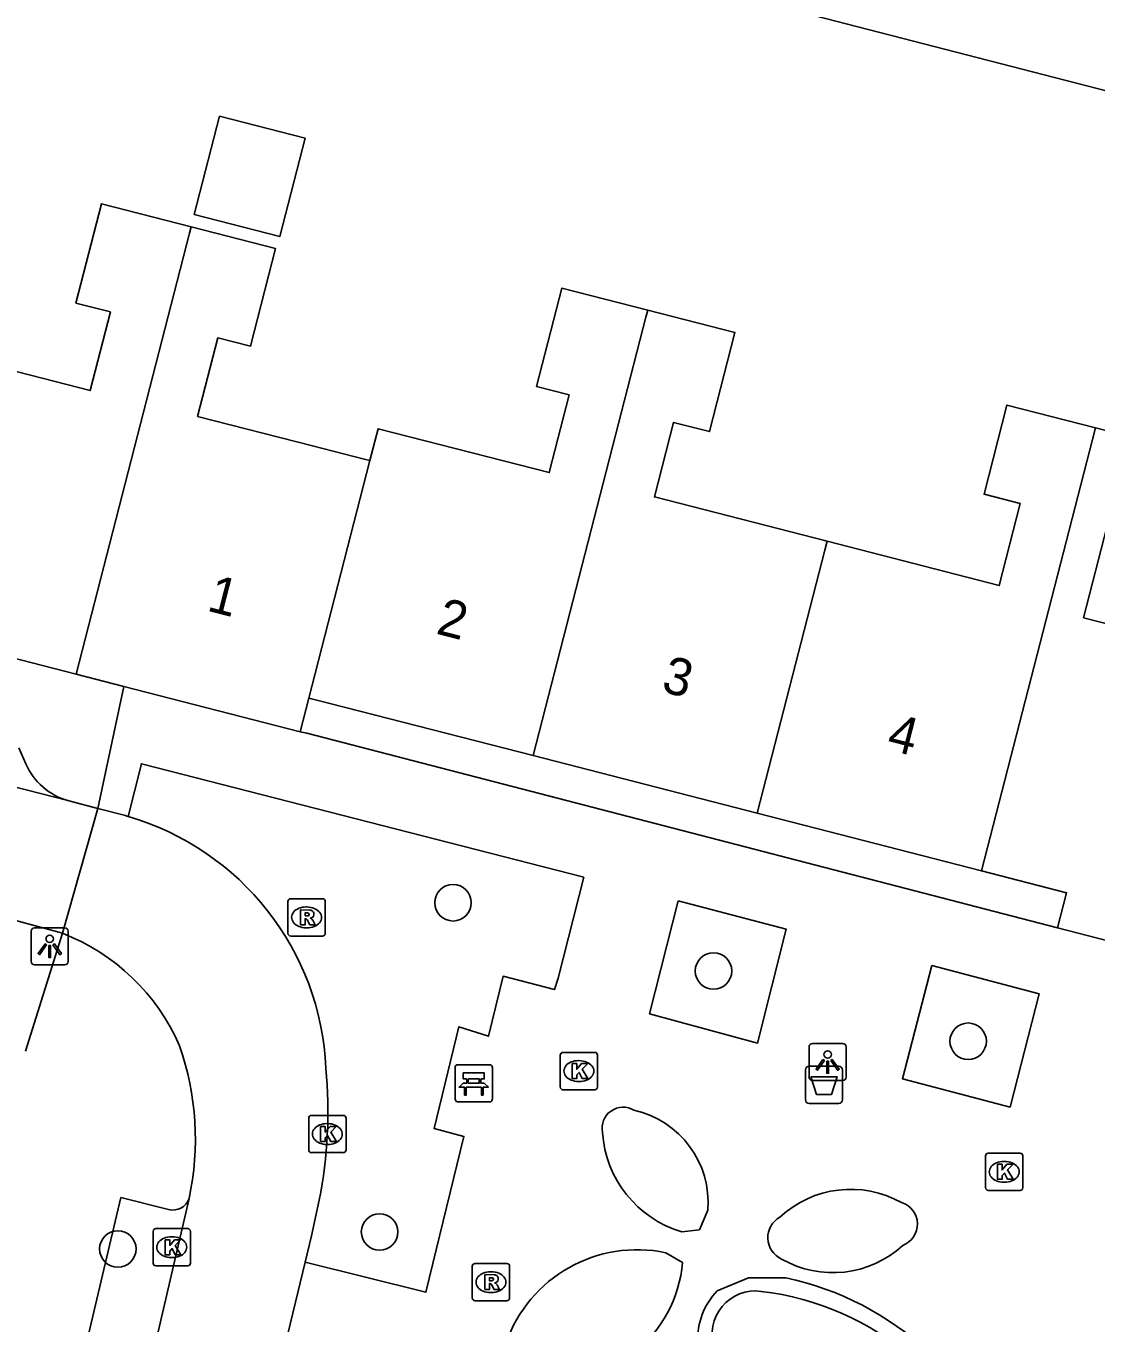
# Model space of a CAD drawing. Extents: x 158352 to 159489, y 383828 to 384597.
# Drawn here: x 159280.27 to 159308.97, y 384393.49 to 384428.29 of the extents above; entities that cross this region are included whole.
import ezdxf

# ---------------------------------------------------------------- set-up
doc = ezdxf.new("R2010")
doc.units = 0
for name, color, linetype in [('IMGEO_Afvalbak', 7, 'Continuous'), ('IMGEO_Bank', 7, 'Continuous'), ('IMGEO_Boom', 7, 'Continuous'), ('IMGEO_Kolk', 7, 'Continuous'), ('IMGEO_Lichtpunt', 7, 'Continuous'), ('IMGEO_Pand', 7, 'Continuous'), ('IMGEO_Pand_nummerreeks', 7, 'Continuous'), ('IMGEO_Rijbaan_lokaal_open', 7, 'Continuous'), ('IMGEO_Rioolput', 7, 'Continuous'), ('IMGEO_Voetpad_gesloten', 7, 'Continuous'), ('IMGEO_Voetpad_open', 7, 'Continuous')]:
    doc.layers.add(name, color=color, linetype=linetype)

msp = doc.modelspace()

# ---------------------------------------------------------------- linework, layer by layer
at = {"layer": 'IMGEO_Afvalbak'}
for p, q in [((159301.275, 384400.382), (159302.065, 384400.382)), ((159302.065, 384400.382), (159301.275, 384400.382)), ((159301.175, 384399.482), (159301.175, 384400.282)), ((159301.175, 384400.282), (159301.175, 384399.482)), ((159302.165, 384400.282), (159302.165, 384399.482)), ((159302.165, 384399.482), (159302.165, 384400.282)), ((159302.065, 384399.382), (159301.275, 384399.382)), ((159301.275, 384399.382), (159302.065, 384399.382))]:
    msp.add_line(p, q, dxfattribs=at)
msp.add_lwpolyline([(159301.318, 384400.096), (159302.022, 384400.096), (159301.873, 384399.626), (159301.467, 384399.626), (159301.318, 384400.096)], dxfattribs=at)
for centre, start, end in [((159301.275, 384400.282), 90, 180), ((159301.275, 384400.282), 90, 180), ((159302.065, 384400.282), 0, 90), ((159302.065, 384400.282), 360, 90), ((159301.275, 384399.482), 180, 270), ((159301.275, 384399.482), 180, 270), ((159302.065, 384399.482), 270, 0), ((159302.065, 384399.482), 270, 0)]:
    msp.add_arc(centre, 0.1, start, end, dxfattribs=at)
at = {"layer": 'IMGEO_Bank'}
for p, q in [((159291.781, 384399.497), (159291.781, 384400.338)), ((159291.781, 384400.338), (159291.781, 384399.497)), ((159291.856, 384400.422), (159292.697, 384400.422)), ((159292.697, 384400.422), (159291.856, 384400.422)), ((159292.781, 384400.347), (159292.781, 384399.506)), ((159292.781, 384399.506), (159292.781, 384400.347)), ((159292.09, 384399.928), (159292.09, 384400.034)), ((159292.134, 384400.034), (159292.134, 384399.928)), ((159292.422, 384400.04), (159292.14, 384400.04)), ((159292.428, 384399.928), (159292.428, 384400.034)), ((159292.472, 384400.034), (159292.472, 384399.928)), ((159292.478, 384399.82), (159292.085, 384399.82)), ((159292.14, 384399.922), (159292.422, 384399.922)), ((159292.706, 384399.422), (159291.865, 384399.422)), ((159291.865, 384399.422), (159292.706, 384399.422))]:
    msp.add_line(p, q, dxfattribs=at)
for points in [[(159292.084, 384400.04), (159291.998, 384400.04), (159291.998, 384400.201), (159292.561, 384400.201), (159292.561, 384400.04), (159292.478, 384400.04)], [(159292.028, 384399.82), (159291.886, 384399.82), (159291.998, 384399.922), (159292.084, 384399.922)], [(159292.078, 384399.813), (159292.078, 384399.606), (159292.035, 384399.606), (159292.035, 384399.813)], [(159292.478, 384399.922), (159292.561, 384399.922), (159292.673, 384399.82), (159292.534, 384399.82)], [(159292.528, 384399.813), (159292.528, 384399.606), (159292.484, 384399.606), (159292.484, 384399.813)]]:
    msp.add_lwpolyline(points, dxfattribs=at)
for centre, radius, start, end in [((159291.859, 384400.344), 0.0779, 92.4484, 184.2845), ((159291.859, 384400.344), 0.0779, 92.4484, 184.2845), ((159292.703, 384400.344), 0.0779, 2.4484, 94.2845), ((159292.703, 384400.344), 0.0779, 2.4484, 94.2845), ((159292.083, 384400.033), 0.00671, 2.8957, 87.1043), ((159292.14, 384400.033), 0.00671, 92.8957, 177.1043), ((159292.422, 384400.033), 0.00671, 2.8957, 87.1043), ((159292.479, 384400.033), 0.00671, 92.8957, 177.1043), ((159292.028, 384399.813), 0.00671, 2.8957, 87.1043), ((159292.085, 384399.813), 0.00671, 92.8957, 177.1043), ((159292.083, 384399.929), 0.00671, 272.8957, 357.1043), ((159292.14, 384399.929), 0.00671, 182.8957, 267.1043), ((159292.422, 384399.929), 0.00671, 272.8957, 357.1043), ((159292.479, 384399.929), 0.00671, 182.8957, 267.1043), ((159292.477, 384399.813), 0.00671, 2.8957, 87.1043), ((159292.534, 384399.813), 0.00671, 92.8957, 177.1043), ((159291.859, 384399.5), 0.0779, 182.4484, 274.2845), ((159291.859, 384399.5), 0.0779, 182.4484, 274.2845), ((159292.703, 384399.5), 0.0779, 272.4484, 4.2845), ((159292.703, 384399.5), 0.0779, 272.4484, 4.2845)]:
    msp.add_arc(centre, radius, start, end, dxfattribs=at)
at = {"layer": 'IMGEO_Boom'}
for centre in [(159291.725, 384404.765), (159298.709, 384402.935), (159305.537, 384401.051), (159289.754, 384395.934), (159282.736, 384395.479)]:
    msp.add_circle(centre, 0.489, dxfattribs=at)
at = {"layer": 'IMGEO_Kolk'}
for p, q in [((159294.672, 384400.751), (159295.524, 384400.751)), ((159294.597, 384399.825), (159294.597, 384400.677)), ((159295.085, 384400.531), (159295.11, 384400.531)), ((159295.598, 384400.677), (159295.598, 384399.825)), ((159295.524, 384399.751), (159294.672, 384399.751)), ((159295.108, 384399.971), (159295.083, 384399.971)), ((159287.853, 384398.136), (159287.853, 384398.988)), ((159287.928, 384399.062), (159288.78, 384399.062)), ((159288.854, 384398.988), (159288.854, 384398.136)), ((159288.341, 384398.842), (159288.366, 384398.842)), ((159288.364, 384398.282), (159288.339, 384398.282)), ((159288.78, 384398.062), (159287.928, 384398.062)), ((159306.002, 384397.123), (159306.002, 384397.975)), ((159306.077, 384398.049), (159306.929, 384398.049)), ((159307.003, 384397.975), (159307.003, 384397.123)), ((159306.49, 384397.829), (159306.515, 384397.829)), ((159306.513, 384397.269), (159306.488, 384397.269)), ((159306.929, 384397.049), (159306.077, 384397.049)), ((159283.682, 384395.099), (159283.682, 384395.951)), ((159283.757, 384396.025), (159284.609, 384396.025)), ((159284.683, 384395.951), (159284.683, 384395.099)), ((159284.17, 384395.805), (159284.195, 384395.805)), ((159284.193, 384395.245), (159284.168, 384395.245)), ((159284.609, 384395.025), (159283.757, 384395.025))]:
    msp.add_line(p, q, dxfattribs=at)
for points in [[(159294.672, 384400.751), (159295.524, 384400.751)], [(159294.597, 384399.825), (159294.597, 384400.677)], [(159294.918, 384400.451), (159295.041, 384400.451), (159295.041, 384400.3), (159295.171, 384400.451), (159295.335, 384400.451), (159295.189, 384400.3), (159295.342, 384400.051), (159295.19, 384400.051), (159295.105, 384400.215), (159295.041, 384400.148), (159295.041, 384400.051), (159294.918, 384400.051), (159294.918, 384400.451)], [(159295.598, 384400.677), (159295.598, 384399.825)], [(159295.524, 384399.751), (159294.672, 384399.751)], [(159287.853, 384398.136), (159287.853, 384398.988)], [(159287.928, 384399.062), (159288.78, 384399.062)], [(159288.854, 384398.988), (159288.854, 384398.136)], [(159288.174, 384398.762), (159288.297, 384398.762), (159288.297, 384398.611), (159288.427, 384398.762), (159288.591, 384398.762), (159288.445, 384398.611), (159288.598, 384398.362), (159288.446, 384398.362), (159288.361, 384398.526), (159288.297, 384398.459), (159288.297, 384398.362), (159288.174, 384398.362), (159288.174, 384398.762)], [(159288.78, 384398.062), (159287.928, 384398.062)], [(159306.002, 384397.123), (159306.002, 384397.975)], [(159306.077, 384398.049), (159306.929, 384398.049)], [(159307.003, 384397.975), (159307.003, 384397.123)], [(159306.323, 384397.749), (159306.446, 384397.749), (159306.446, 384397.598), (159306.576, 384397.749), (159306.74, 384397.749), (159306.594, 384397.598), (159306.747, 384397.349), (159306.595, 384397.349), (159306.51, 384397.513), (159306.446, 384397.446), (159306.446, 384397.349), (159306.323, 384397.349), (159306.323, 384397.749)], [(159306.929, 384397.049), (159306.077, 384397.049)], [(159283.682, 384395.099), (159283.682, 384395.951)], [(159283.757, 384396.025), (159284.609, 384396.025)], [(159284.683, 384395.951), (159284.683, 384395.099)], [(159284.003, 384395.725), (159284.126, 384395.725), (159284.126, 384395.574), (159284.256, 384395.725), (159284.42, 384395.725), (159284.274, 384395.574), (159284.427, 384395.325), (159284.275, 384395.325), (159284.19, 384395.489), (159284.126, 384395.422), (159284.126, 384395.325), (159284.003, 384395.325), (159284.003, 384395.725)], [(159284.609, 384395.025), (159283.757, 384395.025)]]:
    msp.add_lwpolyline(points, dxfattribs=at)
for centre, start, end in [((159294.674, 384400.675), 91.552, 178.448), ((159294.674, 384400.675), 91.552, 178.448), ((159295.522, 384400.675), 1.552, 88.448), ((159295.522, 384400.675), 1.552, 88.448), ((159294.674, 384399.827), 181.552, 268.448), ((159294.674, 384399.827), 181.552, 268.448), ((159295.522, 384399.827), 271.552, 358.448), ((159295.522, 384399.827), 271.552, 358.448), ((159287.93, 384398.986), 91.552, 178.448), ((159287.93, 384398.986), 91.552, 178.448), ((159288.778, 384398.986), 1.552, 88.448), ((159288.778, 384398.986), 1.552, 88.448), ((159287.93, 384398.138), 181.552, 268.448), ((159287.93, 384398.138), 181.552, 268.448), ((159288.778, 384398.138), 271.552, 358.448), ((159288.778, 384398.138), 271.552, 358.448), ((159306.079, 384397.973), 91.552, 178.448), ((159306.079, 384397.973), 91.552, 178.448), ((159306.927, 384397.973), 1.552, 88.448), ((159306.927, 384397.973), 1.552, 88.448), ((159306.079, 384397.125), 181.552, 268.448), ((159306.079, 384397.125), 181.552, 268.448), ((159306.927, 384397.125), 271.552, 358.448), ((159306.927, 384397.125), 271.552, 358.448), ((159283.759, 384395.949), 91.552, 178.448), ((159283.759, 384395.949), 91.552, 178.448), ((159284.607, 384395.949), 1.552, 88.448), ((159284.607, 384395.949), 1.552, 88.448), ((159283.759, 384395.101), 181.552, 268.448), ((159283.759, 384395.101), 181.552, 268.448), ((159284.607, 384395.101), 271.552, 358.448), ((159284.607, 384395.101), 271.552, 358.448)]:
    msp.add_arc(centre, 0.0765, start, end, dxfattribs=at)
for centre, major_axis, ratio, start_param, end_param in [((159295.084, 384400.251), (-0.387, 0.002), 0.722429, 4.712389, 7.853982), ((159295.109, 384400.251), (-0.39, 0.002), 0.717154, 1.570796, 4.712389), ((159288.34, 384398.562), (-0.387, 0.002), 0.722429, 4.712389, 7.853982), ((159288.365, 384398.562), (-0.39, 0.002), 0.717154, 1.570796, 4.712389), ((159306.489, 384397.549), (-0.387, 0.002), 0.722429, 4.712389, 7.853982), ((159306.514, 384397.549), (-0.39, 0.002), 0.717154, 1.570796, 4.712389), ((159284.169, 384395.525), (-0.387, 0.002), 0.722429, 4.712389, 7.853982), ((159284.194, 384395.525), (-0.39, 0.002), 0.717154, 1.570796, 4.712389)]:
    msp.add_ellipse(centre, major_axis=major_axis, ratio=ratio, start_param=start_param, end_param=end_param, dxfattribs=at)
at = {"layer": 'IMGEO_Lichtpunt'}
for p, q in [((159280.41, 384403.999), (159280.41, 384403.192)), ((159280.41, 384403.999), (159280.41, 384403.192)), ((159281.312, 384404.094), (159280.504, 384404.094)), ((159281.312, 384404.094), (159280.504, 384404.094)), ((159281.406, 384403.192), (159281.406, 384403.999)), ((159281.406, 384403.192), (159281.406, 384403.999)), ((159280.504, 384403.098), (159281.312, 384403.098)), ((159280.504, 384403.098), (159281.312, 384403.098)), ((159301.27, 384400.897), (159301.27, 384400.09)), ((159301.27, 384400.897), (159301.27, 384400.09)), ((159302.172, 384400.992), (159301.364, 384400.992)), ((159302.172, 384400.992), (159301.364, 384400.992)), ((159302.266, 384400.09), (159302.266, 384400.897)), ((159302.266, 384400.09), (159302.266, 384400.897)), ((159301.364, 384399.996), (159302.172, 384399.996)), ((159301.364, 384399.996), (159302.172, 384399.996))]:
    msp.add_line(p, q, dxfattribs=at)
for points in [[(159280.784, 384403.663), (159280.823, 384403.635), (159280.635, 384403.373), (159280.597, 384403.4), (159280.784, 384403.663)], [(159280.886, 384403.615), (159280.933, 384403.615), (159280.933, 384403.293), (159280.886, 384403.293), (159280.886, 384403.615)], [(159280.996, 384403.635), (159281.034, 384403.662), (159281.221, 384403.4), (159281.182, 384403.372), (159280.996, 384403.635)], [(159301.644, 384400.561), (159301.683, 384400.533), (159301.495, 384400.271), (159301.457, 384400.298), (159301.644, 384400.561)], [(159301.746, 384400.513), (159301.793, 384400.513), (159301.793, 384400.191), (159301.746, 384400.191), (159301.746, 384400.513)], [(159301.856, 384400.533), (159301.894, 384400.56), (159302.081, 384400.298), (159302.042, 384400.27), (159301.856, 384400.533)]]:
    msp.add_lwpolyline(points, dxfattribs=at)
for centre in [(159280.909, 384403.797), (159301.769, 384400.695)]:
    msp.add_circle(centre, 0.0994, dxfattribs=at)
for centre, start, end in [((159280.504, 384403.999), 90, 180), ((159280.504, 384403.999), 90, 180), ((159281.312, 384403.999), 0, 90), ((159281.312, 384403.999), 0, 90), ((159280.504, 384403.192), 180, 270), ((159280.504, 384403.192), 180, 270), ((159281.312, 384403.192), 270, 0), ((159281.312, 384403.192), 270, 360), ((159301.364, 384400.897), 90, 180), ((159301.364, 384400.897), 90, 180), ((159302.172, 384400.897), 0, 90), ((159302.172, 384400.897), 0, 90), ((159301.364, 384400.09), 180, 270), ((159301.364, 384400.09), 180, 270), ((159302.172, 384400.09), 270, 0), ((159302.172, 384400.09), 270, 360)]:
    msp.add_arc(centre, 0.0946, start, end, dxfattribs=at)
at = {"layer": 'IMGEO_Pand'}
for points in [[(159287.756, 384425.274), (159287.079, 384422.638), (159284.787, 384423.227), (159285.464, 384425.862), (159287.756, 384425.274)], [(159277.464, 384419.668), (159281.995, 384418.503), (159282.538, 384420.617), (159281.613, 384420.854), (159282.296, 384423.514), (159284.702, 384422.896)], [(159284.702, 384422.896), (159284.659, 384422.73), (159281.617, 384410.9)], [(159289.497, 384416.626), (159289.342, 384416.666), (159287.96, 384417.021), (159284.875, 384417.813), (159285.416, 384419.918), (159286.291, 384419.694), (159286.964, 384422.315), (159284.702, 384422.896)], [(159289.497, 384416.626), (159289.717, 384417.481), (159294.303, 384416.303), (159294.838, 384418.388), (159293.964, 384418.613), (159294.643, 384421.256), (159296.944, 384420.665)], [(159296.944, 384420.665), (159296.895, 384420.474), (159293.871, 384408.713)], [(159301.757, 384414.462), (159297.122, 384415.653), (159297.637, 384417.653), (159298.598, 384417.406), (159299.281, 384420.065), (159296.944, 384420.665)], [(159301.757, 384414.462), (159306.369, 384413.276), (159306.934, 384415.475), (159305.964, 384415.724), (159306.578, 384418.116), (159308.948, 384417.507)], [(159308.948, 384417.507), (159305.892, 384405.623)], [(159313.608, 384410.237), (159309.992, 384411.166), (159310.208, 384412.005), (159308.633, 384412.41), (159309.266, 384414.877), (159310.351, 384414.598), (159310.966, 384416.989), (159308.948, 384417.507)], [(159287.86, 384410.257), (159289.497, 384416.626)], [(159299.882, 384407.168), (159301.697, 384414.227), (159301.757, 384414.462)], [(159281.617, 384410.9), (159275.607, 384412.445)], [(159282.901, 384410.57), (159281.617, 384410.9)], [(159287.628, 384409.355), (159282.901, 384410.57)], [(159287.628, 384409.355), (159287.86, 384410.257)], [(159293.871, 384408.713), (159289.611, 384409.808), (159288.033, 384410.213), (159287.86, 384410.257)], [(159293.871, 384408.713), (159299.882, 384407.168)], [(159299.882, 384407.168), (159305.892, 384405.623)], [(159305.892, 384405.623), (159308.178, 384405.036), (159307.935, 384404.089)], [(159311.775, 384403.102), (159307.935, 384404.089)]]:
    msp.add_lwpolyline(points, dxfattribs=at)
at = {"layer": 'IMGEO_Rijbaan_lokaal_open'}
for points in [[(159281.396, 384407.509), (159265.464, 384411.586)], [(159282.202, 384407.296), (159281.254, 384403.946)], [(159282.202, 384407.296), (159281.457, 384407.493), (159281.396, 384407.509)], [(159283.013, 384407.08), (159282.976, 384407.091), (159282.938, 384407.102), (159282.202, 384407.296)], [(159281.254, 384403.946), (159278.399, 384404.717), (159278.172, 384404.782), (159278.143, 384404.789)], [(159284.647, 384396.831), (159283.183, 384390.528)], [(159287.756, 384395.122), (159287.926, 384395.827), (159288.137, 384396.786)], [(159286.312, 384389.131), (159287.756, 384395.122)]]:
    msp.add_lwpolyline(points, dxfattribs=at)
for centre, radius, start, end in [((159280.938, 384399.992), 7.386, 2.5948, 73.6807), ((159279.204, 384398.675), 5.655, 23.507, 68.7469), ((159277.222, 384398.424), 7.594, 347.8942, 19.2794), ((159275.944, 384399.177), 12.425, 348.9051, 5.3055)]:
    msp.add_arc(centre, radius, start, end, dxfattribs=at)
at = {"layer": 'IMGEO_Rioolput'}
for p, q in [((159287.371, 384404.873), (159288.223, 384404.873)), ((159287.296, 384403.947), (159287.296, 384404.799)), ((159287.784, 384404.653), (159287.809, 384404.653)), ((159288.297, 384404.799), (159288.297, 384403.947)), ((159288.223, 384403.873), (159287.371, 384403.873)), ((159287.807, 384404.093), (159287.782, 384404.093)), ((159292.24, 384394.163), (159292.24, 384395.015)), ((159292.315, 384395.089), (159293.167, 384395.089)), ((159292.728, 384394.869), (159292.753, 384394.869)), ((159293.241, 384395.015), (159293.241, 384394.163)), ((159293.167, 384394.089), (159292.315, 384394.089)), ((159292.751, 384394.309), (159292.726, 384394.309))]:
    msp.add_line(p, q, dxfattribs=at)
for points in [[(159287.371, 384404.873), (159288.223, 384404.873)], [(159287.296, 384403.947), (159287.296, 384404.799)], [(159287.885, 384404.571), (159287.633, 384404.573), (159287.633, 384404.173)], [(159288.297, 384404.799), (159288.297, 384403.947)], [(159287.633, 384404.173), (159287.757, 384404.173), (159287.757, 384404.335), (159287.768, 384404.335)], [(159287.811, 384404.492), (159287.757, 384404.492), (159287.757, 384404.411)], [(159287.757, 384404.411), (159287.809, 384404.411)], [(159287.815, 384404.306), (159287.886, 384404.173), (159288.026, 384404.173), (159287.961, 384404.299)], [(159288.223, 384403.873), (159287.371, 384403.873)], [(159292.24, 384394.163), (159292.24, 384395.015)], [(159292.315, 384395.089), (159293.167, 384395.089)], [(159292.829, 384394.787), (159292.577, 384394.789), (159292.577, 384394.389)], [(159293.241, 384395.015), (159293.241, 384394.163)], [(159292.577, 384394.389), (159292.701, 384394.389), (159292.701, 384394.551), (159292.712, 384394.551)], [(159292.755, 384394.708), (159292.701, 384394.708), (159292.701, 384394.627)], [(159292.701, 384394.627), (159292.753, 384394.627)], [(159292.759, 384394.522), (159292.83, 384394.389), (159292.97, 384394.389), (159292.905, 384394.515)], [(159293.167, 384394.089), (159292.315, 384394.089)]]:
    msp.add_lwpolyline(points, dxfattribs=at)
for centre, radius, start, end in [((159287.373, 384404.797), 0.0765, 91.552, 178.448), ((159287.373, 384404.797), 0.0765, 91.552, 178.448), ((159288.221, 384404.797), 0.0765, 1.552, 88.448), ((159288.221, 384404.797), 0.0765, 1.552, 88.448), ((159287.884, 384404.461), 0.109, 350.3612, 89.416), ((159287.767, 384404.282), 0.0533, 26.0293, 88.6989), ((159287.793, 384404.6), 0.19, 274.7715, 282.9687), ((159287.817, 384404.396), 0.0964, 77.0061, 93.1865), ((159287.831, 384404.453), 0.0378, 276.6634, 79.6772), ((159287.882, 384404.461), 0.112, 277.5842, 350.9817), ((159287.866, 384404.246), 0.108, 29.5134, 73.7905), ((159287.373, 384403.949), 0.0765, 181.552, 268.448), ((159287.373, 384403.949), 0.0765, 181.552, 268.448), ((159288.221, 384403.949), 0.0765, 271.552, 358.448), ((159288.221, 384403.949), 0.0765, 271.552, 358.448), ((159292.317, 384395.013), 0.0765, 91.552, 178.448), ((159292.317, 384395.013), 0.0765, 91.552, 178.448), ((159292.828, 384394.677), 0.109, 350.3612, 89.416), ((159293.165, 384395.013), 0.0765, 1.552, 88.448), ((159293.165, 384395.013), 0.0765, 1.552, 88.448), ((159292.711, 384394.498), 0.0533, 26.0293, 88.6989), ((159292.737, 384394.816), 0.19, 274.7715, 282.9687), ((159292.761, 384394.612), 0.0964, 77.0061, 93.1865), ((159292.775, 384394.669), 0.0378, 276.6634, 79.6772), ((159292.826, 384394.677), 0.112, 277.5842, 350.9817), ((159292.81, 384394.462), 0.108, 29.5134, 73.7905), ((159292.317, 384394.165), 0.0765, 181.552, 268.448), ((159292.317, 384394.165), 0.0765, 181.552, 268.448), ((159293.165, 384394.165), 0.0765, 271.552, 358.448), ((159293.165, 384394.165), 0.0765, 271.552, 358.448)]:
    msp.add_arc(centre, radius, start, end, dxfattribs=at)
for centre, major_axis, ratio, start_param, end_param in [((159287.783, 384404.373), (-0.387, 0.002), 0.722429, 4.712389, 7.853982), ((159287.808, 384404.373), (-0.39, 0.002), 0.717154, 1.570796, 4.712389), ((159292.727, 384394.589), (-0.387, 0.002), 0.722429, 4.712389, 7.853982), ((159292.752, 384394.589), (-0.39, 0.002), 0.717154, 1.570796, 4.712389)]:
    msp.add_ellipse(centre, major_axis=major_axis, ratio=ratio, start_param=start_param, end_param=end_param, dxfattribs=at)
at = {"layer": 'IMGEO_Voetpad_gesloten'}
for points in [[(159298.557, 384396.516), (159298.329, 384395.988), (159297.863, 384395.937)], [(159297.433, 384395.376), (159297.88, 384395.114)]]:
    msp.add_lwpolyline(points, dxfattribs=at)
for centre, radius, start, end in [((159296.286, 384398.716), 0.565, 59.0824, 191.1289), ((159296.025, 384396.721), 2.54, 355.3641, 77.4759), ((159298.71, 384398.799), 2.985, 183.6914, 253.5234), ((159302.388, 384394.291), 2.788, 60.7767, 132.8756), ((159303.569, 384396.143), 0.608, 290.5701, 72.8139), ((159300.799, 384395.781), 0.633, 119.0984, 245.2678), ((159301.907, 384397.614), 2.772, 240.3004, 312.589), ((159296.658, 384391.743), 3.715, 77.9524, 161.0354), ((159294.411, 384395.419), 3.482, 261.4227, 354.9729)]:
    msp.add_arc(centre, radius, start, end, dxfattribs=at)
at = {"layer": 'IMGEO_Voetpad_open'}
for points in [[(159317.223, 384424.486), (159287.068, 384432.269), (159287.584, 384434.317)], [(159282.901, 384410.57), (159282.202, 384407.296)], [(159307.935, 384404.089), (159287.801, 384409.311), (159287.628, 384409.355)], [(159280.085, 384408.923), (159280.272, 384408.491)], [(159283.013, 384407.08), (159283.367, 384408.495), (159295.23, 384405.449), (159294.547, 384402.747), (159294.442, 384402.435), (159293.067, 384402.796), (159292.673, 384401.184), (159291.883, 384401.438), (159291.216, 384398.706), (159292.015, 384398.498), (159290.998, 384394.317), (159287.756, 384395.122)], [(159297.757, 384404.821), (159300.654, 384404.061), (159299.885, 384401.001), (159296.996, 384401.789), (159297.757, 384404.821)], [(159281.254, 384403.946), (159280.258, 384400.781)], [(159304.56, 384403.079), (159307.437, 384402.32), (159306.661, 384399.286), (159303.775, 384400.043), (159304.56, 384403.079)], [(159281.455, 384391.096), (159282.815, 384396.857), (159284.093, 384396.537)], [(159298.805, 384394.355), (159299.65, 384394.702), (159300.65, 384394.704)]]:
    msp.add_lwpolyline(points, dxfattribs=at)
for centre, radius, start, end in [((159281.85, 384409.163), 1.715, 203.0665, 254.6483), ((159284.215, 384396.976), 0.455, 254.442, 341.4665), ((159298.968, 384386.791), 8.09, 16.6656, 77.9996), ((159300.161, 384393.057), 1.877, 136.2514, 228.656), ((159299.821, 384393.205), 1.146, 81.71, 199.3451), ((159299.156, 384386.984), 7.402, 14.381, 83.5601)]:
    msp.add_arc(centre, radius, start, end, dxfattribs=at)

# ---------------------------------------------------------------- texts
at = {"layer": 'IMGEO_Pand_nummerreeks'}
for s, rotation, p in [('1', 345.5844, (159285.094, 384412.609)), ('2', 345.5901, (159291.239, 384411.991)), ('3', 345.5876, (159297.28, 384410.439)), ('4', 345.5876, (159303.32, 384408.887))]:
    msp.add_text(s, height=1, rotation=rotation, dxfattribs=at).set_placement(p)

doc.saveas('drawing.dxf')
